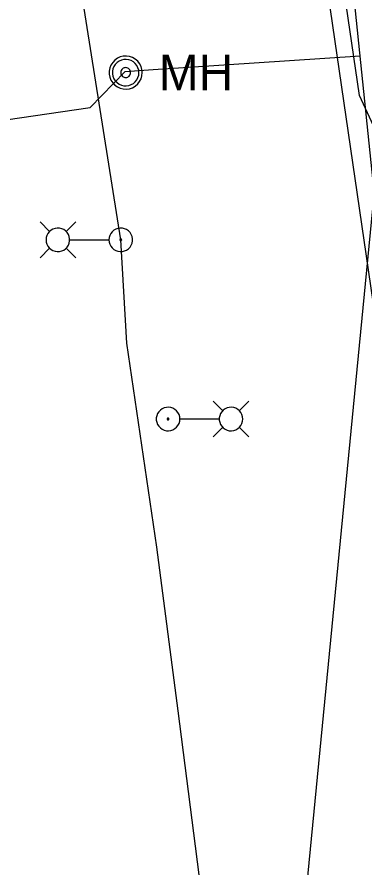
# Model space of a CAD drawing. Extents: x 596028 to 606371, y 330010 to 403088.
# Drawn here: x 604864.5 to 604928.7, y 335696.2 to 335853.1 of the extents above; entities that cross this region are included whole.
import ezdxf

# ---------------------------------------------------------------- set-up
doc = ezdxf.new("R2010")
doc.units = 0
for name, color, linetype in [('E_LTG', 7, 'Continuous'), ('E_LTG_CID', 7, 'Continuous'), ('E_UTL_G_UG', 7, 'Continuous'), ('E_UTL_SAN_UG', 7, 'Continuous'), ('E_UTL_W_MH', 7, 'Continuous'), ('E_UTL_W_UG', 7, 'Continuous')]:
    doc.layers.add(name, color=color, linetype=linetype)

msp = doc.modelspace()

# ---------------------------------------------------------------- linework, layer by layer
at = {"layer": 'E_LTG'}
for points in [[(604870.55, 335813.47), (604868.78, 335815.25)], [(604869.9, 335811.95), (604869.94, 335811.54), (604870.06, 335811.14), (604870.25, 335810.77), (604870.5, 335810.45), (604870.81, 335810.18), (604871.17, 335809.97), (604871.56, 335809.83), (604871.97, 335809.78), (604872.39, 335809.79), (604872.79, 335809.89), (604873.16, 335810.06), (604873.5, 335810.3), (604873.79, 335810.6), (604874.01, 335810.95), (604874.16, 335811.34), (604874.24, 335811.74), (604874.24, 335812.16), (604874.16, 335812.56), (604874.01, 335812.95), (604873.79, 335813.29), (604873.5, 335813.59), (604873.16, 335813.83), (604872.79, 335814), (604872.39, 335814.1), (604871.97, 335814.12), (604871.56, 335814.06), (604871.17, 335813.93), (604870.81, 335813.72), (604870.5, 335813.45), (604870.25, 335813.12), (604870.06, 335812.76), (604869.94, 335812.36), (604869.9, 335811.95)], [(604873.6, 335813.47), (604875.38, 335815.25)], [(604881.5, 335811.95), (604881.54, 335811.54), (604881.66, 335811.14), (604881.85, 335810.77), (604882.11, 335810.45), (604882.42, 335810.18), (604882.78, 335809.97), (604883.17, 335809.83), (604883.58, 335809.78), (604883.99, 335809.79), (604884.39, 335809.89), (604884.77, 335810.06), (604885.1, 335810.3), (604885.39, 335810.6), (604885.61, 335810.95), (604885.77, 335811.34), (604885.85, 335811.74), (604885.85, 335812.16), (604885.77, 335812.56), (604885.61, 335812.95), (604885.39, 335813.29), (604885.1, 335813.59), (604884.77, 335813.83), (604884.39, 335814), (604883.99, 335814.1), (604883.58, 335814.12), (604883.17, 335814.06), (604882.78, 335813.93), (604882.42, 335813.72), (604882.11, 335813.45), (604881.85, 335813.12), (604881.66, 335812.76), (604881.54, 335812.36), (604881.5, 335811.95)], [(604874.29, 335811.95), (604881.47, 335811.95)], [(604883.51, 335811.95), (604883.52, 335811.92), (604883.53, 335811.89), (604883.54, 335811.86), (604883.56, 335811.83), (604883.58, 335811.81), (604883.61, 335811.8), (604883.64, 335811.79), (604883.67, 335811.78), (604883.7, 335811.78), (604883.73, 335811.79), (604883.76, 335811.8), (604883.79, 335811.82), (604883.81, 335811.85), (604883.83, 335811.87), (604883.84, 335811.9), (604883.85, 335811.93), (604883.85, 335811.96), (604883.84, 335812), (604883.83, 335812.02), (604883.81, 335812.05), (604883.79, 335812.07), (604883.76, 335812.09), (604883.73, 335812.11), (604883.7, 335812.11), (604883.67, 335812.11), (604883.64, 335812.11), (604883.61, 335812.1), (604883.58, 335812.08), (604883.56, 335812.06), (604883.54, 335812.04), (604883.53, 335812.01), (604883.52, 335811.98), (604883.51, 335811.95)], [(604870.55, 335810.42), (604868.78, 335808.65)], [(604873.6, 335810.42), (604875.38, 335808.65)], [(604894.59, 335778.87), (604894.55, 335779.28), (604894.43, 335779.68), (604894.24, 335780.04), (604893.98, 335780.37), (604893.67, 335780.64), (604893.31, 335780.85), (604892.92, 335780.98), (604892.51, 335781.04), (604892.1, 335781.02), (604891.7, 335780.92), (604891.32, 335780.75), (604890.99, 335780.51), (604890.7, 335780.21), (604890.48, 335779.87), (604890.32, 335779.48), (604890.24, 335779.08), (604890.24, 335778.66), (604890.32, 335778.26), (604890.48, 335777.87), (604890.7, 335777.52), (604890.99, 335777.22), (604891.32, 335776.98), (604891.7, 335776.81), (604892.1, 335776.71), (604892.51, 335776.7), (604892.92, 335776.75), (604893.31, 335776.89), (604893.67, 335777.1), (604893.98, 335777.37), (604894.24, 335777.69), (604894.43, 335778.06), (604894.55, 335778.46), (604894.59, 335778.87)], [(604902.49, 335780.39), (604900.71, 335782.17)], [(604906.19, 335778.87), (604906.15, 335779.28), (604906.03, 335779.68), (604905.84, 335780.04), (604905.59, 335780.37), (604905.28, 335780.64), (604904.92, 335780.85), (604904.53, 335780.98), (604904.12, 335781.04), (604903.7, 335781.02), (604903.3, 335780.92), (604902.93, 335780.75), (604902.59, 335780.51), (604902.3, 335780.21), (604902.08, 335779.87), (604901.93, 335779.48), (604901.85, 335779.08), (604901.85, 335778.66), (604901.93, 335778.26), (604902.08, 335777.87), (604902.3, 335777.52), (604902.59, 335777.22), (604902.93, 335776.98), (604903.3, 335776.81), (604903.7, 335776.71), (604904.12, 335776.7), (604904.53, 335776.75), (604904.92, 335776.89), (604905.28, 335777.1), (604905.59, 335777.37), (604905.84, 335777.69), (604906.03, 335778.06), (604906.15, 335778.46), (604906.19, 335778.87)], [(604905.54, 335780.39), (604907.31, 335782.17)], [(604892.58, 335778.87), (604892.57, 335778.9), (604892.56, 335778.93), (604892.55, 335778.96), (604892.53, 335778.98), (604892.51, 335779), (604892.48, 335779.02), (604892.45, 335779.03), (604892.42, 335779.03), (604892.39, 335779.03), (604892.36, 335779.03), (604892.33, 335779.01), (604892.3, 335778.99), (604892.28, 335778.97), (604892.26, 335778.94), (604892.25, 335778.92), (604892.24, 335778.88), (604892.24, 335778.85), (604892.25, 335778.82), (604892.26, 335778.79), (604892.28, 335778.77), (604892.3, 335778.74), (604892.33, 335778.72), (604892.36, 335778.71), (604892.39, 335778.7), (604892.42, 335778.7), (604892.45, 335778.71), (604892.48, 335778.72), (604892.51, 335778.73), (604892.53, 335778.75), (604892.55, 335778.78), (604892.56, 335778.81), (604892.57, 335778.84), (604892.58, 335778.87)], [(604901.8, 335778.87), (604894.62, 335778.87)], [(604902.49, 335777.35), (604900.71, 335775.57)], [(604905.54, 335777.35), (604907.31, 335775.57)]]:
    msp.add_lwpolyline(points, dxfattribs=at)
at = {"layer": 'E_LTG_CID'}
msp.add_lwpolyline([(604937.49, 335351.94), (604930.99, 335433.63), (604929.86, 335454.1), (604928.76, 335455.44), (604919.1, 335533.39), (604912.51, 335573.53), (604907.99, 335610.09), (604906.61, 335633.54), (604903.9, 335649.54), (604894.3, 335724.98), (604890.31, 335755.21), (604884.83, 335792.89), (604883.68, 335811.95), (604874.26, 335871.38)], dxfattribs=at)
at = {"layer": 'E_UTL_G_UG'}
for points in [[(604992.54, 335374.29), (604982.41, 335439.85), (604977.55, 335472.28), (604967.89, 335533.23), (604963.9, 335558.28), (604960.62, 335582.14), (604958.16, 335603.66), (604954.67, 335636.73), (604949.76, 335671.68), (604943.72, 335708.39), (604939.44, 335742.84), (604934.8, 335769.3), (604917.37, 335888.66), (604913.54, 335917.13), (604913.36, 335918.56), (604912.73, 335934.03), (604913.24, 335947.88)], [(604934.01, 335824.97), (604927.71, 335838.6), (604920.34, 335889.07), (604916.51, 335917.52), (604916.35, 335918.82), (604915.73, 335934.04), (604915.75, 335942.13)], [(604934.01, 335824.97), (604927.71, 335838.6), (604920.34, 335889.07), (604916.51, 335917.52), (604916.35, 335918.82), (604915.73, 335934.04), (604915.75, 335942.13)]]:
    msp.add_lwpolyline(points, dxfattribs=at)
at = {"layer": 'E_UTL_SAN_UG'}
msp.add_line((604909.37, 335602.98), (604933.05, 335847.51), dxfattribs=at)
at = {"layer": 'E_UTL_W_MH'}
for points in [[(604887.64, 335842.82), (604887.59, 335843.4), (604887.42, 335843.96), (604887.16, 335844.48), (604886.8, 335844.93), (604886.36, 335845.31), (604885.86, 335845.6), (604885.31, 335845.79), (604884.73, 335845.88), (604884.15, 335845.85), (604883.59, 335845.71), (604883.06, 335845.47), (604882.59, 335845.13), (604882.19, 335844.71), (604881.87, 335844.22), (604881.66, 335843.68), (604881.55, 335843.11), (604881.55, 335842.53), (604881.66, 335841.96), (604881.87, 335841.42), (604882.19, 335840.94), (604882.59, 335840.51), (604883.06, 335840.18), (604883.59, 335839.94), (604884.15, 335839.8), (604884.73, 335839.77), (604885.31, 335839.85), (604885.86, 335840.04), (604886.36, 335840.33), (604886.8, 335840.72), (604887.16, 335841.17), (604887.42, 335841.69), (604887.59, 335842.25), (604887.64, 335842.82)], [(604887.03, 335842.82), (604886.99, 335843.29), (604886.86, 335843.73), (604886.64, 335844.15), (604886.36, 335844.51), (604886.01, 335844.82), (604885.6, 335845.05), (604885.16, 335845.2), (604884.7, 335845.27), (604884.24, 335845.24), (604883.79, 335845.13), (604883.36, 335844.94), (604882.99, 335844.67), (604882.67, 335844.33), (604882.41, 335843.94), (604882.24, 335843.51), (604882.15, 335843.06), (604882.15, 335842.59), (604882.24, 335842.14), (604882.41, 335841.7), (604882.67, 335841.31), (604882.99, 335840.98), (604883.36, 335840.71), (604883.79, 335840.51), (604884.24, 335840.4), (604884.7, 335840.38), (604885.16, 335840.45), (604885.6, 335840.6), (604886.01, 335840.83), (604886.36, 335841.14), (604886.64, 335841.5), (604886.86, 335841.92), (604886.99, 335842.36), (604887.03, 335842.82)], [(604885.5, 335842.82), (604885.49, 335843), (604885.44, 335843.16), (604885.36, 335843.32), (604885.25, 335843.46), (604885.12, 335843.57), (604884.97, 335843.66), (604884.8, 335843.71), (604884.63, 335843.74), (604884.46, 335843.73), (604884.29, 335843.69), (604884.13, 335843.62), (604883.99, 335843.52), (604883.87, 335843.39), (604883.77, 335843.24), (604883.71, 335843.08), (604883.67, 335842.91), (604883.67, 335842.74), (604883.71, 335842.57), (604883.77, 335842.4), (604883.87, 335842.26), (604883.99, 335842.13), (604884.13, 335842.03), (604884.29, 335841.96), (604884.46, 335841.92), (604884.63, 335841.91), (604884.8, 335841.93), (604884.97, 335841.99), (604885.12, 335842.08), (604885.25, 335842.19), (604885.36, 335842.33), (604885.44, 335842.48), (604885.49, 335842.65), (604885.5, 335842.82)]]:
    msp.add_lwpolyline(points, dxfattribs=at)
at = {"layer": 'E_UTL_W_UG'}
for points in [[(604940.12, 335727.35), (604926.79, 335856.04)], [(604889.64, 335843.41), (604927.84, 335845.94)], [(604715.46, 335813.79), (604759.25, 335819.44), (604760.43, 335819.51), (604779.98, 335822.07), (604878.05, 335836.4), (604884.47, 335843.02), (604889.64, 335843.41)]]:
    msp.add_lwpolyline(points, dxfattribs=at)

# ---------------------------------------------------------------- texts
at = {"layer": 'E_UTL_W_MH'}
msp.add_text('MH', height=6.6, dxfattribs=at).set_placement((604890.7, 335839.52))

doc.saveas('drawing.dxf')
